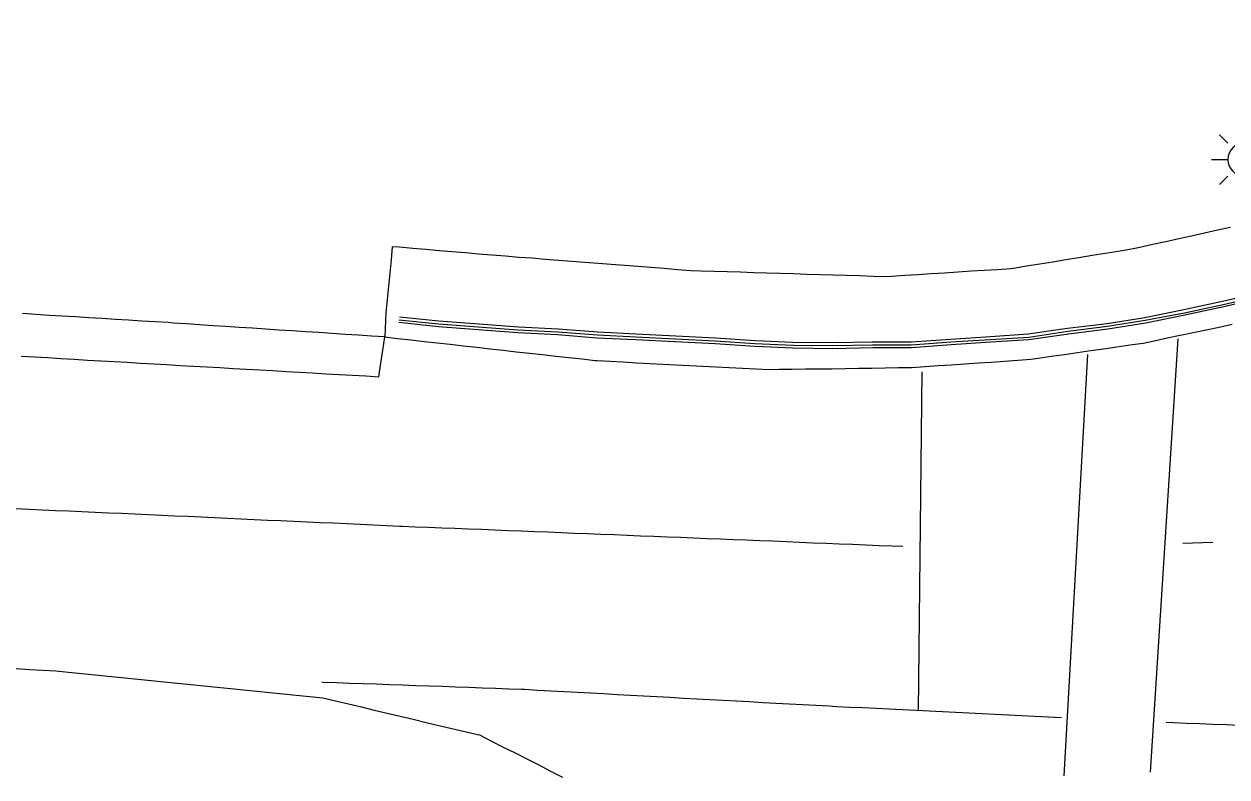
# Model space of a CAD drawing. Extents: x 1901471 to 1963503, y 756461 to 799997.
# Drawn here: x 1929476.4 to 1929567.1, y 772684.7 to 772741.4 of the extents above; entities that cross this region are included whole.
import ezdxf

# ---------------------------------------------------------------- set-up
doc = ezdxf.new("R2010")
doc.units = 0
for name, color, linetype in [('Default', 7, 'Continuous'), ('RD_EX_Conc', 7, 'Continuous'), ('RD_EX_Road', 7, 'Continuous'), ('RD_EX_UT', 7, 'Continuous'), ('RD_HC_Cl', 7, 'Continuous')]:
    doc.layers.add(name, color=color, linetype=linetype)

# ---------------------------------------------------------------- blocks, each defined once
blk = doc.blocks.new('TSP')
at = {"layer": 'Default'}
for points in [[(-0.0635, 0.0635), (-0.09525, 0.09525)], [(0, 0.0635), (0, 0.127)], [(0.0635, 0.0635), (0.09525, 0.09525)], [(-0.127, 0), (-0.0635, 0)], [(0.0635, 0), (0.127, 0)], [(-0.0635, -0.0635), (-0.09525, -0.09525)], [(0, -0.0635), (0, -0.127)], [(0.0635, -0.0635), (0.09525, -0.09525)]]:
    blk.add_lwpolyline(points, dxfattribs=at)
for start, end in [(0, 180), (180, 0)]:
    blk.add_arc((0, 0), 0.0635, start, end, dxfattribs=at)

msp = doc.modelspace()

# ---------------------------------------------------------------- linework, layer by layer
at = {"layer": 'RD_EX_Conc'}
for points in [[(1929567.37, 772726.11), (1929566.39, 772725.9), (1929565.42, 772725.68), (1929564.44, 772725.47), (1929563.47, 772725.25), (1929562.49, 772725.04), (1929561.51, 772724.82), (1929560.54, 772724.61), (1929559.9, 772724.47), (1929558.91, 772724.31), (1929557.92, 772724.15), (1929556.94, 772723.99), (1929555.95, 772723.83), (1929554.96, 772723.67), (1929553.98, 772723.51), (1929552.99, 772723.35), (1929552, 772723.19), (1929551.02, 772723.03), (1929550.81, 772723), (1929549.81, 772722.93), (1929548.81, 772722.87), (1929547.82, 772722.81), (1929546.82, 772722.74), (1929545.82, 772722.68), (1929544.82, 772722.61), (1929543.82, 772722.55), (1929542.83, 772722.49), (1929541.83, 772722.42), (1929541.43, 772722.4), (1929540.43, 772722.43), (1929539.43, 772722.46), (1929538.43, 772722.49), (1929537.43, 772722.52), (1929536.43, 772722.55), (1929535.43, 772722.58), (1929534.43, 772722.61), (1929533.43, 772722.64), (1929532.43, 772722.67), (1929531.43, 772722.7), (1929530.43, 772722.74), (1929529.44, 772722.77), (1929528.44, 772722.8), (1929527.44, 772722.83), (1929526.67, 772722.85), (1929525.68, 772722.93), (1929524.68, 772723.01), (1929523.68, 772723.09), (1929522.69, 772723.16), (1929521.69, 772723.24), (1929520.69, 772723.32), (1929519.7, 772723.4), (1929518.7, 772723.47), (1929517.71, 772723.55), (1929516.71, 772723.63), (1929515.71, 772723.71), (1929514.72, 772723.79), (1929513.72, 772723.86), (1929512.72, 772723.94), (1929511.68, 772724.02), (1929510.69, 772724.11), (1929509.7, 772724.19), (1929508.7, 772724.28), (1929507.71, 772724.36), (1929506.72, 772724.45), (1929505.73, 772724.53), (1929504.74, 772724.62), (1929504.18, 772724.66), (1929504.09, 772723.67), (1929503.99, 772722.68), (1929503.9, 772721.68), (1929503.81, 772720.69), (1929503.71, 772719.69), (1929503.62, 772717.86)], [(1929569.78, 772720.83), (1929566.87, 772720.13), (1929563.93, 772719.5), (1929561, 772718.89), (1929558.13, 772718.44), (1929555.15, 772718.08), (1929552.18, 772717.64), (1929549.3, 772717.46), (1929546.31, 772717.26), (1929543.32, 772717.04), (1929540.4, 772717.03), (1929537.4, 772716.97), (1929534.4, 772717.01), (1929531.51, 772717.14), (1929528.52, 772717.33), (1929525.52, 772717.49), (1929522.53, 772717.64), (1929519.63, 772717.78), (1929516.64, 772718.01), (1929513.64, 772718.17), (1929510.65, 772718.4), (1929507.66, 772718.62), (1929504.67, 772718.95)], [(1929569.75, 772720.97), (1929566.83, 772720.28), (1929563.9, 772719.65), (1929560.95, 772719.1), (1929558.1, 772718.66), (1929555.12, 772718.27), (1929552.16, 772717.83), (1929549.29, 772717.65), (1929546.29, 772717.46), (1929543.3, 772717.25), (1929540.39, 772717.24), (1929537.4, 772717.18), (1929534.4, 772717.22), (1929531.52, 772717.35), (1929528.53, 772717.54), (1929525.53, 772717.7), (1929522.54, 772717.85), (1929519.66, 772717.99), (1929516.67, 772718.22), (1929513.66, 772718.38), (1929510.67, 772718.61), (1929507.68, 772718.83), (1929504.69, 772719.12)], [(1929569.7, 772721.22), (1929566.78, 772720.53), (1929563.85, 772719.9), (1929560.91, 772719.3), (1929558.07, 772718.86), (1929555.09, 772718.5), (1929552.12, 772718.06), (1929549.27, 772717.88), (1929546.28, 772717.68), (1929543.29, 772717.48), (1929540.39, 772717.47), (1929537.39, 772717.41), (1929534.39, 772717.44), (1929531.53, 772717.58), (1929528.54, 772717.77), (1929525.55, 772717.93), (1929522.55, 772718.08), (1929519.68, 772718.21), (1929516.69, 772718.45), (1929513.69, 772718.61), (1929510.7, 772718.83), (1929507.7, 772719.05), (1929504.72, 772719.36)]]:
    msp.add_lwpolyline(points, dxfattribs=at)
at = {"layer": 'RD_EX_Road'}
for points in [[(1929503.62, 772717.86), (1929502.63, 772717.92), (1929501.63, 772717.99), (1929500.63, 772718.05), (1929499.63, 772718.12), (1929498.64, 772718.19), (1929497.64, 772718.25), (1929496.64, 772718.32), (1929495.64, 772718.38), (1929494.65, 772718.45), (1929493.65, 772718.52), (1929492.65, 772718.58), (1929491.65, 772718.65), (1929490.66, 772718.71), (1929489.66, 772718.78), (1929488.66, 772718.84), (1929487.66, 772718.91), (1929487.3, 772718.94), (1929486.3, 772719), (1929485.3, 772719.06), (1929484.3, 772719.12), (1929483.31, 772719.18), (1929482.31, 772719.24), (1929481.31, 772719.31), (1929480.31, 772719.37), (1929479.31, 772719.43), (1929478.32, 772719.49), (1929477.32, 772719.55), (1929476.32, 772719.62)], [(1929476.22, 772716.41), (1929477.22, 772716.35), (1929478.22, 772716.3), (1929479.21, 772716.24), (1929480.21, 772716.18), (1929481.21, 772716.12), (1929482.21, 772716.07), (1929483.21, 772716.01), (1929484.21, 772715.95), (1929485.2, 772715.89), (1929486.2, 772715.84), (1929487.2, 772715.78), (1929488.2, 772715.72), (1929489.2, 772715.66), (1929490.2, 772715.61), (1929491.19, 772715.55), (1929492.19, 772715.49), (1929493.19, 772715.43), (1929494.19, 772715.38), (1929495.19, 772715.32), (1929496.19, 772715.26), (1929497.18, 772715.2), (1929498.18, 772715.15), (1929499.18, 772715.09), (1929500.18, 772715.03), (1929501.18, 772714.97), (1929502.18, 772714.92), (1929503.17, 772714.86), (1929503.33, 772715.88), (1929503.47, 772716.87), (1929503.62, 772717.86), (1929504.59, 772717.75), (1929505.58, 772717.64), (1929506.58, 772717.53), (1929507.57, 772717.42), (1929508.56, 772717.31), (1929509.56, 772717.19), (1929510.55, 772717.08), (1929511.54, 772716.97), (1929512.54, 772716.86), (1929513.53, 772716.75), (1929514.52, 772716.64), (1929515.52, 772716.53), (1929516.51, 772716.42), (1929517.5, 772716.31), (1929518.5, 772716.2), (1929519.49, 772716.09), (1929519.6, 772716.08), (1929520.6, 772716.03), (1929521.6, 772715.98), (1929522.6, 772715.92), (1929523.59, 772715.87), (1929524.59, 772715.82), (1929525.59, 772715.77), (1929526.59, 772715.72), (1929527.59, 772715.67), (1929528.59, 772715.61), (1929529.59, 772715.56), (1929530.58, 772715.51), (1929531.58, 772715.46), (1929532.58, 772715.41), (1929533.34, 772715.42), (1929534.34, 772715.43), (1929535.34, 772715.45), (1929536.34, 772715.46), (1929537.34, 772715.47), (1929538.34, 772715.49), (1929539.34, 772715.5), (1929540.34, 772715.52), (1929541.34, 772715.53), (1929542.34, 772715.55), (1929543.33, 772715.56), (1929544.35, 772715.63), (1929545.34, 772715.7), (1929546.34, 772715.77), (1929547.34, 772715.84), (1929548.34, 772715.91), (1929549.33, 772715.97), (1929550.33, 772716.04), (1929551.33, 772716.11), (1929552.32, 772716.18), (1929552.87, 772716.26), (1929553.86, 772716.4), (1929554.85, 772716.55), (1929555.84, 772716.69), (1929556.82, 772716.83), (1929557.81, 772716.97), (1929558.8, 772717.12), (1929559.79, 772717.26), (1929560.78, 772717.4), (1929561.62, 772717.58), (1929562.6, 772717.79), (1929563.57, 772717.99), (1929564.55, 772718.2), (1929565.53, 772718.4), (1929566.51, 772718.61), (1929567.49, 772718.82)], [(1929563.39, 772717.71), (1929561.32, 772685.06)], [(1929556.58, 772716.54), (1929554.81, 772684.77)], [(1929544.1, 772715.23), (1929543.82, 772689.69)], [(1929475.8, 772704.93), (1929476.8, 772704.88), (1929477.79, 772704.84), (1929478.79, 772704.79), (1929479.79, 772704.75), (1929480.79, 772704.7), (1929481.79, 772704.66), (1929482.79, 772704.61), (1929483.79, 772704.57), (1929484.79, 772704.52), (1929485.78, 772704.47), (1929486.78, 772704.43), (1929487.78, 772704.38), (1929488.78, 772704.34), (1929489.78, 772704.29), (1929490.78, 772704.25), (1929491.78, 772704.2), (1929492.77, 772704.16), (1929493.77, 772704.11), (1929494.77, 772704.06), (1929495.77, 772704.02), (1929496.77, 772703.97), (1929497.77, 772703.93), (1929498.77, 772703.88), (1929499.77, 772703.84), (1929500.76, 772703.79), (1929501.76, 772703.75), (1929502.76, 772703.7), (1929503.76, 772703.65), (1929504.76, 772703.61), (1929504.92, 772703.6), (1929505.92, 772703.56), (1929506.92, 772703.52), (1929507.92, 772703.48), (1929508.91, 772703.44), (1929509.91, 772703.4), (1929510.91, 772703.36), (1929511.91, 772703.32), (1929512.91, 772703.28), (1929513.91, 772703.24), (1929514.91, 772703.2), (1929515.91, 772703.16), (1929516.91, 772703.12), (1929517.9, 772703.08), (1929518.9, 772703.04), (1929518.9, 772703.04), (1929519.9, 772703), (1929520.9, 772702.96), (1929521.9, 772702.92), (1929522.9, 772702.88), (1929523.9, 772702.84), (1929524.9, 772702.8), (1929525.9, 772702.76), (1929526.89, 772702.72), (1929527.89, 772702.68), (1929528.89, 772702.64), (1929529.89, 772702.6), (1929530.89, 772702.56), (1929531.89, 772702.52), (1929532.89, 772702.48), (1929533.89, 772702.43), (1929534.88, 772702.39), (1929535.88, 772702.35), (1929536.88, 772702.31), (1929537.88, 772702.27), (1929538.88, 772702.23), (1929539.88, 772702.19), (1929540.88, 772702.15), (1929541.88, 772702.11), (1929542.68, 772702.08)], [(1929563.79, 772702.31), (1929566.03, 772702.38)], [(1929475.84, 772692.86), (1929476.84, 772692.8), (1929477.83, 772692.74), (1929478.83, 772692.69), (1929479.04, 772692.67), (1929480.04, 772692.57), (1929481.03, 772692.47), (1929482.03, 772692.37), (1929483.02, 772692.26), (1929484.02, 772692.16), (1929485.01, 772692.06), (1929486.01, 772691.96), (1929487, 772691.86), (1929488, 772691.76), (1929488.99, 772691.66), (1929489.99, 772691.56), (1929490.98, 772691.46), (1929491.98, 772691.36), (1929492.97, 772691.26), (1929493.97, 772691.16), (1929494.96, 772691.06), (1929495.96, 772690.96), (1929496.95, 772690.86), (1929497.95, 772690.76), (1929498.94, 772690.66), (1929499.91, 772690.43), (1929500.89, 772690.2), (1929501.86, 772689.97), (1929502.83, 772689.74), (1929503.81, 772689.51), (1929504.78, 772689.28), (1929505.75, 772689.04), (1929506.73, 772688.81), (1929507.7, 772688.58), (1929508.67, 772688.35), (1929509.65, 772688.12), (1929510.62, 772687.89), (1929510.77, 772687.86), (1929511.66, 772687.4), (1929512.55, 772686.95), (1929513.44, 772686.5), (1929514.34, 772686.05), (1929515.23, 772685.6), (1929516.12, 772685.14), (1929517.01, 772684.69)], [(1929554.63, 772689.16), (1929553.63, 772689.21), (1929552.63, 772689.25), (1929551.63, 772689.3), (1929550.64, 772689.35), (1929549.64, 772689.4), (1929548.64, 772689.45), (1929547.64, 772689.5), (1929546.64, 772689.55), (1929545.65, 772689.6), (1929544.65, 772689.65), (1929543.65, 772689.7), (1929542.65, 772689.75), (1929541.65, 772689.8), (1929540.66, 772689.85), (1929539.66, 772689.9), (1929538.66, 772689.94), (1929537.66, 772689.99), (1929537.11, 772690.02), (1929536.11, 772690.08), (1929535.11, 772690.13), (1929534.11, 772690.18), (1929533.11, 772690.24), (1929532.11, 772690.29), (1929531.12, 772690.35), (1929530.12, 772690.4), (1929529.12, 772690.46), (1929528.12, 772690.51), (1929527.12, 772690.57), (1929526.13, 772690.62), (1929525.13, 772690.68), (1929524.13, 772690.73), (1929523.13, 772690.79), (1929522.13, 772690.84), (1929521.13, 772690.89), (1929520.14, 772690.95), (1929519.14, 772691), (1929518.14, 772691.06), (1929517.14, 772691.11), (1929516.14, 772691.17), (1929515.14, 772691.22), (1929514.15, 772691.28), (1929513.95, 772691.29), (1929512.96, 772691.32), (1929511.96, 772691.36), (1929510.96, 772691.39), (1929509.96, 772691.43), (1929508.96, 772691.46), (1929507.96, 772691.5), (1929506.97, 772691.54), (1929505.97, 772691.57), (1929504.97, 772691.61), (1929503.97, 772691.64), (1929502.97, 772691.68), (1929501.97, 772691.71), (1929500.98, 772691.75), (1929499.98, 772691.79), (1929498.98, 772691.82), (1929498.87, 772691.83)], [(1929568.04, 772688.58), (1929567.04, 772688.62), (1929566.04, 772688.66), (1929565.04, 772688.7), (1929564.04, 772688.73), (1929563.04, 772688.77), (1929562.53, 772688.79)]]:
    msp.add_lwpolyline(points, dxfattribs=at)
at = {"layer": 'RD_HC_Cl'}
for centre, radius, start, end in [((1933934.019, 762479.741), 11482.379, 112.0131601, 122.8458902), ((1933920.665, 762509.144), 11420.505, 112.014247, 122.8463779), ((1933910.025, 762523.402), 11373.858, 112.013249, 123.5418878)]:
    msp.add_arc(centre, radius, start, end, dxfattribs=at)

# ---------------------------------------------------------------- block references
at = {"layer": 'RD_EX_UT', "xscale": 19.68503937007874, "yscale": 19.68503937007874}
msp.add_blockref('TSP', (1929568.43, 772731.23), dxfattribs=at)

doc.saveas('drawing.dxf')
